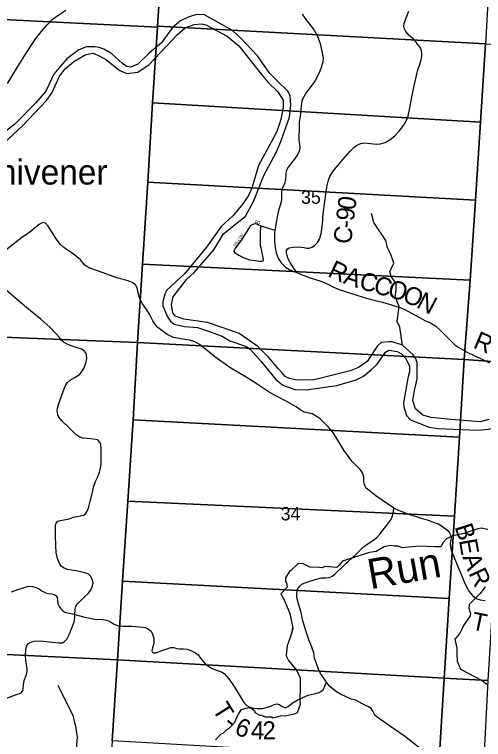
# Model space of a CAD drawing. Extents: x 1878108 to 2183446, y 146837 to 508383.
# Drawn here: x 2042273 to 2050102, y 259039 to 271131 of the extents above; entities that cross this region are included whole.
import ezdxf

# ---------------------------------------------------------------- set-up
doc = ezdxf.new("R2010")
doc.units = 0
for name, color, linetype in [('GM_X_County_Road', 7, 'Continuous'), ('GM_X_County_Road_Text', 7, 'Continuous'), ('GM_X_Major_River', 7, 'Continuous'), ('GM_X_Minor_River', 7, 'Continuous'), ('GM_X_Minor_River_Text', 7, 'Continuous'), ('GM_X_Section', 7, 'Continuous'), ('GM_X_Section_Text', 7, 'Continuous'), ('GM_X_State_Route', 7, 'Continuous'), ('GM_X_Township_Road', 7, 'Continuous'), ('GM_X_Township_Road_Text', 7, 'Continuous'), ('GM_X_Township_Subdivision', 7, 'Continuous'), ('GM_X_Township_Subdivision_Text', 7, 'Continuous'), ('GM_X_Unincorporated_Text', 7, 'Continuous')]:
    doc.layers.add(name, color=color, linetype=linetype)

msp = doc.modelspace()

# ---------------------------------------------------------------- linework, layer by layer
at = {"layer": 'GM_X_County_Road'}
for points in [[(2047074, 271138), (2047135, 271049), (2047218, 270941), (2047274, 270868), (2047322, 270792), (2047368, 270666), (2047405, 270521), (2047424, 270406), (2047420, 270341), (2047395, 270263), (2047362, 270170), (2047338, 270117), (2047298, 270037), (2047227, 269935), (2047149, 269838), (2047102, 269760), (2047080, 269717), (2047066, 269660), (2047055, 269559), (2047040, 269429), (2047027, 269342), (2047023, 269219), (2047018, 269089), (2047019, 269045), (2047023, 269008), (2047037, 268911), (2047030, 268863), (2046996, 268792), (2046923, 268688), (2046839, 268585), (2046810, 268522), (2046805, 268455), (2046798, 268379), (2046781, 268315), (2046741, 268226), (2046730, 268173), (2046728, 268027), (2046715, 267965), (2046672, 267838), (2046658, 267755), (2046619, 267531), (2046614, 267494), (2046612, 267434), (2046612, 267339), (2046624, 267237), (2046639, 267158), (2046675, 267069), (2046724, 266991), (2046794, 266919), (2046870, 266874), (2046986, 266828), (2047056, 266797), (2047209, 266740), (2047389, 266684), (2047459, 266654), (2047523, 266621), (2047588, 266590), (2047695, 266547), (2047792, 266510), (2047900, 266479), (2048005, 266445), (2048150, 266398), (2048210, 266384), (2048278, 266368), (2048414, 266332), (2048583, 266282), (2048721, 266239), (2048787, 266212), (2048909, 266144), (2049043, 266070), (2049125, 266030), (2049220, 265986), (2049304, 265932), (2049392, 265853), (2049511, 265734), (2049631, 265618), (2049688, 265577), (2049808, 265509), (2049971, 265431), (2050101, 265372), (2050200, 265324)], [(2046986, 266828), (2046912, 266936), (2046872, 266995), (2046841, 267057), (2046822, 267110), (2046811, 267158), (2046816, 267193), (2046832, 267221), (2046857, 267238), (2046933, 267250), (2047014, 267258), (2047058, 267253), (2047106, 267243), (2047151, 267234), (2047193, 267234), (2047238, 267249), (2047280, 267278), (2047329, 267327), (2047366, 267382), (2047393, 267475), (2047412, 267632), (2047425, 267809), (2047442, 267927), (2047466, 268096), (2047482, 268218), (2047490, 268278), (2047512, 268369), (2047536, 268431), (2047587, 268510), (2047649, 268586), (2047760, 268718), (2047877, 268854), (2047943, 268916), (2047999, 268956), (2048054, 268981), (2048110, 268992), (2048214, 268981), (2048317, 268969), (2048381, 268974), (2048459, 268998), (2048544, 269047), (2048624, 269107), (2048693, 269186), (2048765, 269279), (2048813, 269360), (2048843, 269434), (2048870, 269574), (2048899, 269726), (2048928, 269864), (2048956, 269992), (2048985, 270115), (2049008, 270207), (2049034, 270287), (2049062, 270376), (2049071, 270432), (2049074, 270482), (2049066, 270525), (2049054, 270558), (2049034, 270598), (2048995, 270644), (2048976, 270668), (2048931, 270718), (2048858, 270784), (2048808, 270847), (2048785, 270891), (2048774, 270936), (2048780, 270983), (2048813, 271075), (2048856, 271189)], [(2049094, 258848), (2048781, 259093), (2048605, 259218), (2048327, 259412), (2048290, 259447), (2048255, 259513), (2048224, 259556), (2048183, 259582), (2048121, 259613), (2048022, 259669), (2047971, 259693), (2047897, 259714), (2047818, 259744), (2047713, 259794), (2047647, 259836), (2047570, 259894), (2047526, 259936), (2047479, 259993), (2047434, 260061), (2047380, 260141), (2047345, 260214), (2047317, 260292), (2047279, 260397), (2047267, 260485), (2047220, 260624), (2047187, 260700), (2047151, 260799), (2047086, 261018), (2047056, 261156), (2047014, 261301), (2046988, 261409), (2046985, 261471), (2046990, 261523), (2047003, 261556), (2047034, 261598), (2047070, 261631), (2047137, 261657), (2047307, 261713), (2047393, 261736), (2047472, 261736), (2047527, 261743), (2047574, 261762), (2047619, 261798), (2047772, 261942), (2047974, 262132), (2048038, 262194), (2048103, 262260), (2048172, 262304), (2048275, 262375), (2048321, 262410), (2048372, 262466), (2048491, 262613), (2048554, 262704), (2048585, 262766), (2048595, 262815), (2048597, 262852), (2048605, 262895), (2048306, 263102), (2048197, 263185), (2048138, 263236), (2048113, 263292), (2048104, 263338), (2048102, 263421), (2048080, 263487), (2048047, 263538), (2047904, 263679), (2047769, 263866), (2047687, 264006), (2047586, 264166), (2047511, 264252), (2047370, 264391), (2047244, 264471), (2047115, 264496), (2047060, 264528), (2046976, 264588), (2046795, 264685), (2046541, 264819), (2046321, 264967), (2046141, 265081), (2045869, 265244), (2045617, 265423), (2045488, 265528), (2045362, 265625), (2045281, 265672), (2045196, 265699), (2045083, 265718), (2044929, 265745), (2044821, 265792), (2044668, 265913), (2044629, 265954), (2044584, 266020), (2044530, 266120), (2044480, 266204), (2044410, 266305), (2044355, 266415), (2044321, 266570), (2044290, 266624), (2044249, 266656), (2044170, 266689), (2043997, 266735), (2043676, 266849), (2043514, 266908), (2043447, 266953), (2043372, 267037), (2043251, 267138), (2043155, 267203), (2043095, 267245), (2043038, 267296), (2042970, 267389), (2042834, 267598), (2042789, 267652), (2042754, 267662), (2042724, 267653), (2042684, 267628), (2042504, 267485), (2042394, 267409), (2042306, 267340), (2042108, 267184)], [(2042130, 259721), (2042308, 259790), (2042380, 259810), (2042405, 259844), (2042417, 259882), (2042423, 259950), (2042436, 260025), (2042471, 260123), (2042484, 260180), (2042484, 260224), (2042472, 260286), (2042460, 260355), (2042458, 260445), (2042461, 260537), (2042475, 260596), (2042507, 260642), (2042544, 260663), (2042602, 260679), (2042706, 260684), (2043007, 260652), (2043074, 260654), (2043110, 260672), (2043146, 260712), (2043192, 260800), (2043269, 261002), (2043280, 261065), (2043279, 261123), (2043285, 261211), (2043298, 261260), (2043326, 261302), (2043370, 261344), (2043443, 261416), (2043503, 261475), (2043544, 261527), (2043572, 261584), (2043584, 261646), (2043577, 261698), (2043549, 261756), (2043508, 261794), (2043448, 261818), (2043302, 261850), (2043157, 261876), (2043091, 261901), (2043050, 261930), (2043025, 261972), (2042989, 262058), (2042966, 262156), (2042961, 262269), (2042957, 262446), (2042957, 262566), (2042957, 262615), (2042969, 262645), (2042989, 262675), (2043015, 262686), (2043185, 262722), (2043257, 262747), (2043431, 262780), (2043457, 262802), (2043484, 262845), (2043509, 262902), (2043538, 263012), (2043563, 263118), (2043579, 263187), (2043594, 263250), (2043623, 263340), (2043650, 263400), (2043694, 263498), (2043708, 263566), (2043717, 263639), (2043718, 263743), (2043718, 263900), (2043713, 263961), (2043696, 263999), (2043662, 264036), (2043594, 264050), (2043484, 264059), (2043407, 264066), (2043348, 264091), (2043296, 264128), (2043187, 264237), (2043064, 264353), (2043014, 264414), (2042997, 264456), (2042986, 264520), (2042988, 264568), (2043013, 264645), (2043105, 264903), (2043129, 264953), (2043155, 264995), (2043206, 265039), (2043289, 265082), (2043366, 265132), (2043392, 265167), (2043433, 265239), (2043466, 265318), (2043480, 265392), (2043476, 265450), (2043463, 265487), (2043435, 265523), (2043392, 265549), (2043201, 265608), (2043150, 265632), (2043088, 265664), (2043054, 265698), (2043022, 265742), (2042975, 265802), (2042864, 265914), (2042710, 266047), (2042541, 266188), (2042341, 266358), (2042121, 266546)], [(2042220, 261504), (2042331, 261539), (2042437, 261576), (2042507, 261595), (2042573, 261592), (2042620, 261581), (2042671, 261559), (2042742, 261514), (2042792, 261488), (2042838, 261474), (2042897, 261468), (2042933, 261459), (2042964, 261439), (2042984, 261409), (2042990, 261364), (2042998, 261303), (2043020, 261257), (2043054, 261212), (2043082, 261184), (2043115, 261164), (2043135, 261155), (2043184, 261146), (2043244, 261137), (2043279, 261123)]]:
    msp.add_lwpolyline(points, dxfattribs=at)
at = {"layer": 'GM_X_Major_River'}
for points in [[(2049231, 264407), (2049087, 264450), (2048966, 264553), (2048921, 264691), (2048949, 264862), (2048966, 264926), (2048997, 265056), (2048992, 265327), (2048968, 265399), (2048927, 265457), (2048749, 265616), (2048579, 265669), (2048523, 265673), (2048393, 265658), (2048331, 265605), (2048159, 265346), (2048014, 265241), (2047878, 265188), (2047631, 265127), (2047278, 265038), (2046985, 265033), (2046861, 265060), (2046791, 265094), (2046736, 265159), (2046672, 265227), (2046513, 265418), (2046335, 265594), (2046024, 265808), (2045742, 265911), (2045494, 265993), (2045102, 266047), (2044962, 266100), (2044916, 266158), (2044893, 266292), (2044924, 266421), (2045142, 266710), (2045274, 266827), (2045603, 267208), (2045761, 267471), (2046127, 267766), (2046262, 268013), (2046285, 268069), (2046431, 268435), (2046644, 268840), (2046717, 269011), (2046865, 269419), (2046884, 269619), (2046877, 269775), (2046841, 269847), (2046658, 270022), (2046536, 270148), (2046332, 270439), (2046047, 270742), (2045929, 270847), (2045861, 270891), (2045444, 271123), (2045310, 271130), (2045173, 271089), (2045043, 271026), (2044910, 270913), (2044728, 270660), (2044525, 270494), (2044334, 270301), (2044217, 270250), (2044149, 270266), (2044078, 270314), (2044012, 270367), (2043900, 270473), (2043762, 270554), (2043688, 270580), (2043616, 270593), (2043472, 270590), (2043346, 270540), (2043149, 270394), (2043038, 270271), (2042931, 270137), (2042795, 269855), (2042628, 269658), (2042279, 269301), (2042016, 269100)], [(2041858, 268770), (2042411, 269278), (2042808, 269695), (2042899, 269832), (2043025, 270101), (2043120, 270224), (2043262, 270349), (2043451, 270458), (2043580, 270485), (2043650, 270461), (2043791, 270384), (2044029, 270197), (2044149, 270148), (2044329, 270171), (2044522, 270298), (2044988, 270790), (2045124, 270911), (2045271, 270964), (2045401, 270974), (2045469, 270961), (2045825, 270769), (2046020, 270611), (2046396, 270133), (2046508, 269997), (2046671, 269844), (2046760, 269702), (2046758, 269586), (2046719, 269382), (2046655, 269199), (2046629, 269135), (2046348, 268610), (2046232, 268233), (2046179, 268115), (2046088, 267980), (2045915, 267772), (2045725, 267593), (2045477, 267251), (2045108, 266808), (2044816, 266534), (2044782, 266466), (2044751, 266341), (2044749, 266273), (2044826, 266086), (2044879, 266016), (2044939, 265968), (2045113, 265927), (2045326, 265908), (2045493, 265855), (2045737, 265764), (2045865, 265691), (2046145, 265592), (2046215, 265545), (2046392, 265344), (2046633, 265045), (2046751, 264947), (2046950, 264874), (2047149, 264869), (2047259, 264886), (2047343, 264898), (2047654, 264946), (2047977, 265040), (2048099, 265101), (2048228, 265204), (2048329, 265301), (2048464, 265498), (2048522, 265534), (2048663, 265509), (2048732, 265472), (2048802, 265398), (2048866, 265272), (2048867, 265172), (2048847, 265090), (2048836, 265035), (2048766, 264656), (2048770, 264588), (2048815, 264442), (2048883, 264373), (2049195, 264248), (2049351, 264225), (2050010, 264201)], [(2050191, 264374), (2050048, 264338), (2049558, 264377), (2049231, 264407)], [(2050010, 264201), (2050188, 264216), (2050439, 264274), (2050515, 264274), (2050581, 264226), (2050653, 263985), (2050722, 263652), (2050739, 263578), (2050820, 263300), (2050941, 263095), (2051138, 262828), (2051177, 262692), (2051224, 262496)]]:
    msp.add_lwpolyline(points, dxfattribs=at)
at = {"layer": 'GM_X_Minor_River'}
for points in [[(2048749, 265616), (2048708, 265917), (2048659, 266008), (2048694, 266262), (2048625, 266422), (2048645, 266536), (2048644, 266644), (2048560, 266761), (2048538, 266846), (2048607, 266986), (2048555, 267130), (2048497, 267241), (2048474, 267360), (2048272, 267661), (2048233, 267814)], [(2050175, 262542), (2050066, 262562), (2050010, 262553), (2049756, 262467), (2049591, 262438), (2049485, 262384), (2049427, 262323), (2049391, 262255), (2049284, 262253), (2049028, 262264), (2048747, 262235), (2048685, 262265), (2048611, 262261), (2048563, 262275), (2048461, 262257), (2048443, 262253), (2048308, 262176), (2048198, 262158), (2047934, 262077), (2047749, 262014), (2047685, 261940), (2047655, 261908), (2047456, 261925), (2047408, 261905), (2047362, 261909), (2047202, 261915), (2047078, 261975), (2047002, 261970), (2046885, 261858), (2046871, 261850), (2046797, 261733), (2046799, 261673), (2046815, 261651), (2046825, 261579), (2046721, 261470), (2046771, 261380), (2046871, 261139), (2046920, 260897), (2046902, 260876), (2046920, 260883), (2046870, 260722), (2046822, 260603), (2046808, 260449), (2046810, 260437), (2046844, 260357), (2046972, 260202), (2047040, 260072), (2047040, 259942), (2047038, 259683), (2047043, 259624), (2046989, 259482), (2046939, 259464), (2046789, 259431), (2046727, 259435), (2046650, 259409), (2046584, 259395), (2046576, 259409), (2046464, 259412), (2046402, 259438), (2046376, 259440), (2046292, 259486), (2046290, 259506), (2046224, 259558), (2046178, 259568), (2046053, 259532), (2046009, 259460), (2045937, 259313), (2045843, 259216), (2045809, 259202), (2045750, 259140), (2045716, 259130), (2045628, 259033)], [(2050131, 261588), (2050040, 261469), (2049861, 261290), (2049857, 261232), (2049884, 261141), (2049877, 261101), (2049768, 260940), (2049756, 260913), (2049700, 260804), (2049626, 260712), (2049659, 260565), (2049658, 260471), (2049665, 260344), (2049718, 260212), (2050070, 260030), (2050170, 259957)], [(2044452, 256950), (2044001, 257504), (2043979, 257631), (2043934, 257718), (2043824, 257848), (2043596, 258012), (2043536, 258074), (2043468, 258220), (2043459, 258315), (2043424, 258404), (2043324, 258518), (2043258, 258648), (2043258, 258724), (2043309, 258885), (2043325, 259079), (2043294, 259263), (2043282, 259317), (2043259, 259424), (2043016, 259907), (2043000, 259942)]]:
    msp.add_lwpolyline(points, dxfattribs=at)
at = {"layer": 'GM_X_Section'}
for points in [[(2039465, 276604), (2045000, 276332), (2044938, 275069), (2044844, 273725), (2044755, 272350), (2044661, 270935), (2044660, 270918), (2039048, 271196)], [(2050216, 272033), (2050135, 270641), (2044661, 270935), (2044755, 272350)], [(2039048, 271196), (2044660, 270918), (2044579, 269660), (2044498, 268336), (2044411, 266966), (2044328, 265661), (2038727, 265884)], [(2044661, 270935), (2050135, 270641), (2050054, 269335), (2044579, 269660), (2044660, 270918)], [(2051363, 270570), (2055383, 270355), (2055556, 270231), (2055557, 270230), (2055578, 269930), (2055535, 269784), (2055210, 265053), (2050486, 265327), (2049777, 265376), (2049878, 266700), (2049969, 268034), (2050054, 269335), (2050135, 270641)], [(2050054, 269335), (2049969, 268034), (2044498, 268336), (2044579, 269660)], [(2044498, 268336), (2049969, 268034), (2049878, 266700), (2044411, 266966)], [(2049878, 266700), (2049777, 265376), (2044328, 265661), (2044411, 266966)], [(2044328, 265661), (2044252, 264370), (2044165, 263012), (2044077, 261679), (2043994, 260367), (2038436, 260632), (2038438, 260664), (2038491, 261596), (2038616, 263777), (2038727, 265884)], [(2049777, 265376), (2049699, 264083), (2044252, 264370), (2044328, 265661)], [(2049777, 265376), (2050486, 265327), (2050443, 264582), (2050401, 263874), (2050362, 263200), (2050325, 262577), (2050288, 261944), (2050253, 261338), (2050218, 260739), (2050176, 260021), (2049448, 260062), (2049531, 261391), (2049617, 262762), (2049699, 264083)], [(2044252, 264370), (2049699, 264083), (2049617, 262762), (2044165, 263012)], [(2049617, 262762), (2049531, 261391), (2044077, 261679), (2044165, 263012)], [(2044077, 261679), (2049531, 261391), (2049448, 260062), (2043994, 260367)], [(2043994, 260367), (2043904, 259015), (2043814, 257714), (2043726, 256349), (2043642, 255058), (2043641, 255042), (2038107, 255296), (2038361, 259408), (2038436, 260632)], [(2049448, 260062), (2049363, 258707), (2043904, 259015), (2043994, 260367)], [(2050176, 260021), (2050152, 259584), (2050123, 259038), (2050093, 258488), (2050063, 257933), (2050036, 257427), (2050007, 256897), (2049977, 256343), (2049947, 255786), (2049919, 255269), (2049888, 254682), (2049113, 254725), (2049197, 256052), (2049283, 257431), (2049363, 258707), (2049448, 260062)]]:
    msp.add_lwpolyline(points, close=True, dxfattribs=at)
at = {"layer": 'GM_X_State_Route'}
msp.add_lwpolyline([(2042156, 269982), (2042331, 270266), (2042466, 270484), (2042550, 270614), (2042629, 270733), (2042717, 270843), (2042818, 270959), (2042896, 271040), (2042979, 271104), (2043130, 271202)], dxfattribs=at)
at = {"layer": 'GM_X_Township_Road'}
for points in [[(2048605, 262895), (2048696, 262856), (2048853, 262800), (2048993, 262753), (2049099, 262720), (2049181, 262696), (2049279, 262659), (2049343, 262638), (2049399, 262602), (2049509, 262524), (2049536, 262488), (2049558, 262441), (2049562, 262399), (2049553, 262339), (2049546, 262292), (2049551, 262255), (2049564, 262195), (2049619, 262059), (2049720, 261821), (2049797, 261631), (2049834, 261556), (2049858, 261515), (2049885, 261480), (2049919, 261441), (2049949, 261412), (2049993, 261384), (2050049, 261369), (2050132, 261355)], [(2043279, 261123), (2043427, 261084), (2043614, 261047), (2043748, 261042), (2043809, 261032), (2043862, 261009), (2043935, 260960), (2043994, 260940), (2044084, 260929), (2044232, 260927), (2044413, 260913), (2044475, 260900), (2044512, 260881), (2044552, 260845), (2044579, 260797), (2044601, 260723), (2044599, 260643), (2044578, 260570), (2044565, 260526), (2044571, 260502), (2044594, 260483), (2044639, 260487), (2044732, 260526), (2044813, 260550), (2044884, 260574), (2044931, 260574), (2044980, 260557), (2045021, 260549), (2045096, 260552), (2045153, 260543), (2045225, 260519), (2045294, 260483), (2045337, 260453), (2045380, 260396), (2045425, 260340), (2045462, 260298), (2045516, 260254), (2045571, 260225), (2045646, 260198), (2045728, 260169), (2045772, 260140), (2045851, 260049), (2045905, 259973), (2045983, 259851), (2046053, 259741), (2046103, 259657), (2046153, 259608), (2046188, 259582), (2046255, 259563), (2046324, 259557), (2046415, 259555), (2046494, 259576), (2046561, 259603), (2046605, 259625), (2046650, 259632), (2046689, 259624), (2046738, 259593), (2046778, 259574), (2046809, 259572), (2046849, 259593), (2046927, 259657), (2046994, 259695), (2047085, 259742), (2047177, 259779), (2047275, 259802), (2047357, 259825), (2047394, 259845), (2047423, 259869), (2047453, 259929), (2047479, 259993)]]:
    msp.add_lwpolyline(points, dxfattribs=at)
at = {"layer": 'GM_X_Township_Subdivision'}
for points in [[(2046619, 267531), (2046393, 267599), (2046303, 267637), (2046261, 267635), (2046230, 267620), (2046208, 267598), (2046071, 267390), (2045955, 267227), (2045937, 267196)], [(2046389, 267241), (2046381, 267281), (2046378, 267385), (2046381, 267522), (2046393, 267599)], [(2046429, 267040), (2046430, 267045), (2046412, 267126), (2046389, 267241)], [(2045937, 267196), (2045935, 267193), (2045936, 267178), (2045946, 267163), (2046016, 267116), (2046088, 267076), (2046197, 267042), (2046292, 267029), (2046371, 267016), (2046408, 267015), (2046425, 267025), (2046429, 267040)]]:
    msp.add_lwpolyline(points, dxfattribs=at)

# ---------------------------------------------------------------- texts
at = {"layer": 'GM_X_County_Road_Text'}
for s, rotation, p in [('0', 81.9542, (2047958, 267858)), ('9', 83.35, (2047937, 267677)), ('-', 85.3252, (2047927, 267557)), ('C', 80.4007, (2047883, 267286)), ('R', 334.3985, (2047487, 266774)), ('A', 341.6318, (2047747, 266652)), ('C', 343.3917, (2048007, 266566)), ('C', 344.3882, (2048249, 266494)), ('O', 344.246, (2048486, 266428)), ('O', 335.6429, (2048729, 266360)), ('N', 332.0469, (2048965, 266254)), ('R', 336.9157, (2049913, 265581))]:
    msp.add_text(s, height=300, rotation=rotation, dxfattribs=at).set_placement(p)
at = {"layer": 'GM_X_Minor_River_Text'}
msp.add_text('Run', height=500, rotation=9.9969, dxfattribs=at).set_placement((2048213, 261544))
at = {"layer": 'GM_X_Section_Text'}
for s, p in [('35', (2047057, 267974)), ('34', (2046716, 262694))]:
    msp.add_text(s, height=221, rotation=0, dxfattribs=at).set_placement(p)
at = {"layer": 'GM_X_Township_Road_Text'}
for s, rotation, p in [('B', 288.0968, (2049617, 262586)), ('E', 280.0193, (2049691, 262362)), ('A', 290.6476, (2049746, 262083)), ('R', 294.8309, (2049848, 261814)), ('T', 348.6048, (2049883, 260877)), ('T', 301.8153, (2045566, 259542)), ('6', 337.7004, (2045929, 259138)), ('-', 317.7887, (2045742, 259282)), ('4', 358.6796, (2046217, 259044)), ('2', 1.2166, (2046416, 259040))]:
    msp.add_text(s, height=300, rotation=rotation, dxfattribs=at).set_placement(p)
at = {"layer": 'GM_X_Township_Subdivision_Text'}
for s, rotation, p in [('R', 349.7473, (2046282, 267649)), ('D', 341.3577, (2046319, 267642)), ('DILLON', 55.0993, (2045960, 267253))]:
    msp.add_text(s, height=50, rotation=rotation, dxfattribs=at).set_placement(p)
at = {"layer": 'GM_X_Unincorporated_Text'}
msp.add_text('Thivener', height=417, rotation=0, dxfattribs=at).set_placement((2041656, 268295))

doc.saveas('drawing.dxf')
